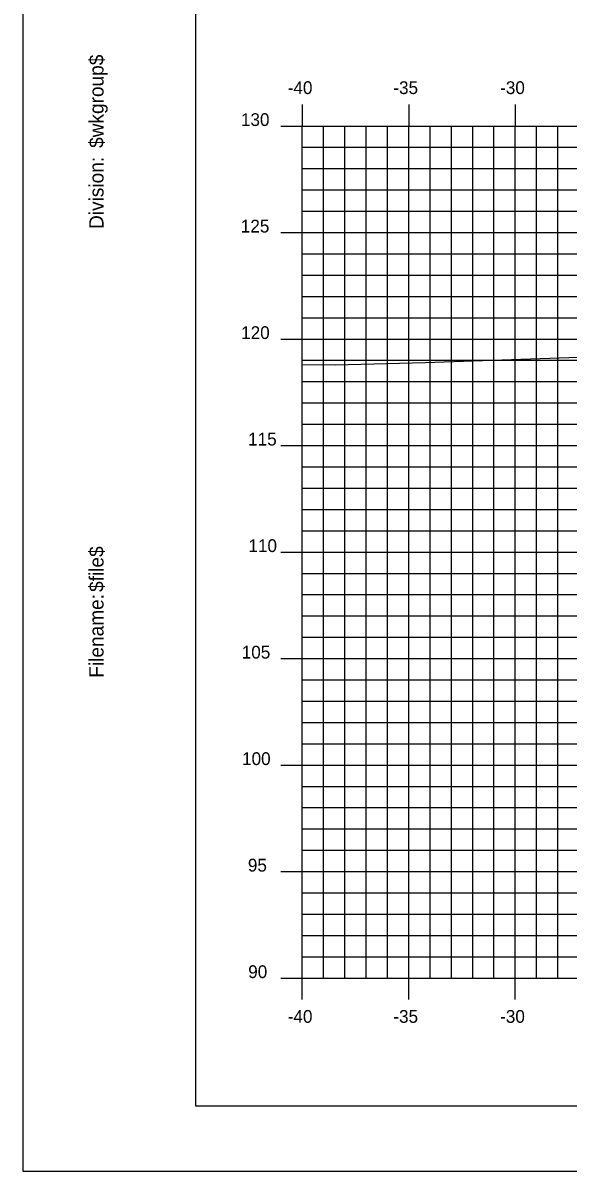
# Model space of a CAD drawing. Extents: x 850598 to 870284, y 366541 to 366651.
# Drawn here: x 854367.7 to 854393.2, y 366541.2 to 366595.1 of the extents above; entities that cross this region are included whole.
import ezdxf

# ---------------------------------------------------------------- set-up
doc = ezdxf.new("R2010")
doc.units = 0
for name, color, linetype in [('BORDER', 7, 'Continuous'), ('H_V ANNOTATION', 7, 'Continuous'), ('MAJOR', 7, 'Continuous'), ('MINOR', 7, 'Continuous'), ('PLOT BOUNDARY', 7, 'Continuous'), ('S_Roadway_Centerline', 7, 'Continuous')]:
    doc.layers.add(name, color=color, linetype=linetype)

msp = doc.modelspace()

# ---------------------------------------------------------------- linework, layer by layer
at = {"layer": 'BORDER'}
for p, q in [((854375.758, 366649.225), (854375.758, 366544.225)), ((854375.758, 366544.225), (854535.758, 366544.225))]:
    msp.add_line(p, q, dxfattribs=at)
at = {"layer": 'MAJOR'}
for p, q in [((854380.758, 366591.227), (854380.758, 366590.225)), ((854380.758, 366591.227), (854380.758, 366590.225)), ((854385.758, 366591.227), (854385.758, 366590.225)), ((854385.758, 366591.227), (854385.758, 366590.225)), ((854390.758, 366591.227), (854390.758, 366590.225)), ((854390.758, 366591.227), (854390.758, 366590.225)), ((854379.756, 366590.225), (854380.758, 366590.225)), ((854379.756, 366590.225), (854380.758, 366590.225)), ((854380.758, 366590.225), (854520.758, 366590.225)), ((854380.758, 366550.225), (854380.758, 366590.225)), ((854380.758, 366550.225), (854380.758, 366590.225)), ((854380.758, 366590.225), (854520.758, 366590.225)), ((854380.758, 366590.225), (854520.758, 366590.225)), ((854380.758, 366550.225), (854380.758, 366590.225)), ((854380.758, 366550.225), (854380.758, 366590.225)), ((854380.758, 366590.225), (854520.758, 366590.225)), ((854385.758, 366550.225), (854385.758, 366590.225)), ((854385.758, 366550.225), (854385.758, 366590.225)), ((854390.758, 366550.225), (854390.758, 366590.225)), ((854390.758, 366550.225), (854390.758, 366590.225)), ((854379.756, 366585.225), (854380.758, 366585.225)), ((854379.756, 366585.225), (854380.758, 366585.225)), ((854380.758, 366585.225), (854520.758, 366585.225)), ((854380.758, 366585.225), (854520.758, 366585.225)), ((854379.756, 366580.225), (854380.758, 366580.225)), ((854379.756, 366580.225), (854380.758, 366580.225)), ((854380.758, 366580.225), (854520.758, 366580.225)), ((854380.758, 366580.225), (854520.758, 366580.225)), ((854379.756, 366575.225), (854380.758, 366575.225)), ((854379.756, 366575.225), (854380.758, 366575.225)), ((854380.758, 366575.225), (854520.758, 366575.225)), ((854380.758, 366575.225), (854520.758, 366575.225)), ((854379.756, 366570.225), (854380.758, 366570.225)), ((854379.756, 366570.225), (854380.758, 366570.225)), ((854380.758, 366570.225), (854520.758, 366570.225)), ((854380.758, 366570.225), (854520.758, 366570.225)), ((854379.756, 366565.225), (854380.758, 366565.225)), ((854379.756, 366565.225), (854380.758, 366565.225)), ((854380.758, 366565.225), (854520.758, 366565.225)), ((854380.758, 366565.225), (854520.758, 366565.225)), ((854379.756, 366560.225), (854380.758, 366560.225)), ((854379.756, 366560.225), (854380.758, 366560.225)), ((854380.758, 366560.225), (854520.758, 366560.225)), ((854380.758, 366560.225), (854520.758, 366560.225)), ((854379.756, 366555.225), (854380.758, 366555.225)), ((854379.756, 366555.225), (854380.758, 366555.225)), ((854380.758, 366555.225), (854520.758, 366555.225)), ((854380.758, 366555.225), (854520.758, 366555.225)), ((854379.756, 366550.225), (854380.758, 366550.225)), ((854379.756, 366550.225), (854380.758, 366550.225)), ((854380.758, 366550.225), (854520.758, 366550.225)), ((854380.758, 366550.225), (854520.758, 366550.225)), ((854380.758, 366549.223), (854380.758, 366550.225)), ((854380.758, 366550.225), (854520.758, 366550.225)), ((854380.758, 366550.225), (854520.758, 366550.225)), ((854380.758, 366549.223), (854380.758, 366550.225)), ((854385.758, 366549.223), (854385.758, 366550.225)), ((854385.758, 366549.223), (854385.758, 366550.225)), ((854390.758, 366549.223), (854390.758, 366550.225)), ((854390.758, 366549.223), (854390.758, 366550.225))]:
    msp.add_line(p, q, dxfattribs=at)
at = {"layer": 'MINOR'}
for p, q in [((854381.758, 366550.225), (854381.758, 366590.225)), ((854381.758, 366550.225), (854381.758, 366590.225)), ((854382.758, 366550.225), (854382.758, 366590.225)), ((854382.758, 366550.225), (854382.758, 366590.225)), ((854383.758, 366550.225), (854383.758, 366590.225)), ((854383.758, 366550.225), (854383.758, 366590.225)), ((854384.758, 366550.225), (854384.758, 366590.225)), ((854384.758, 366550.225), (854384.758, 366590.225)), ((854386.758, 366550.225), (854386.758, 366590.225)), ((854386.758, 366550.225), (854386.758, 366590.225)), ((854387.758, 366550.225), (854387.758, 366590.225)), ((854387.758, 366550.225), (854387.758, 366590.225)), ((854388.758, 366550.225), (854388.758, 366590.225)), ((854388.758, 366550.225), (854388.758, 366590.225)), ((854389.758, 366550.225), (854389.758, 366590.225)), ((854389.758, 366550.225), (854389.758, 366590.225)), ((854391.758, 366550.225), (854391.758, 366590.225)), ((854391.758, 366550.225), (854391.758, 366590.225)), ((854392.758, 366550.225), (854392.758, 366590.225)), ((854392.758, 366550.225), (854392.758, 366590.225)), ((854380.758, 366589.225), (854520.758, 366589.225)), ((854380.758, 366589.225), (854381.76, 366589.225)), ((854380.758, 366589.225), (854520.758, 366589.225)), ((854380.758, 366589.225), (854381.76, 366589.225)), ((854380.758, 366588.225), (854520.758, 366588.225)), ((854380.758, 366588.225), (854381.76, 366588.225)), ((854380.758, 366588.225), (854520.758, 366588.225)), ((854380.758, 366588.225), (854381.76, 366588.225)), ((854380.758, 366587.225), (854520.758, 366587.225)), ((854380.758, 366587.225), (854381.76, 366587.225)), ((854380.758, 366587.225), (854520.758, 366587.225)), ((854380.758, 366587.225), (854381.76, 366587.225)), ((854380.758, 366586.225), (854520.758, 366586.225)), ((854380.758, 366586.225), (854381.76, 366586.225)), ((854380.758, 366586.225), (854520.758, 366586.225)), ((854380.758, 366586.225), (854381.76, 366586.225)), ((854380.758, 366584.225), (854520.758, 366584.225)), ((854380.758, 366584.225), (854381.76, 366584.225)), ((854380.758, 366584.225), (854520.758, 366584.225)), ((854380.758, 366584.225), (854381.76, 366584.225)), ((854380.758, 366583.225), (854520.758, 366583.225)), ((854380.758, 366583.225), (854381.76, 366583.225)), ((854380.758, 366583.225), (854520.758, 366583.225)), ((854380.758, 366583.225), (854381.76, 366583.225)), ((854380.758, 366582.225), (854520.758, 366582.225)), ((854380.758, 366582.225), (854381.76, 366582.225)), ((854380.758, 366582.225), (854520.758, 366582.225)), ((854380.758, 366582.225), (854381.76, 366582.225)), ((854380.758, 366581.225), (854520.758, 366581.225)), ((854380.758, 366581.225), (854381.76, 366581.225)), ((854380.758, 366581.225), (854520.758, 366581.225)), ((854380.758, 366581.225), (854381.76, 366581.225)), ((854380.758, 366579.225), (854520.758, 366579.225)), ((854380.758, 366579.225), (854381.76, 366579.225)), ((854380.758, 366579.225), (854520.758, 366579.225)), ((854380.758, 366579.225), (854381.76, 366579.225)), ((854380.758, 366578.225), (854520.758, 366578.225)), ((854380.758, 366578.225), (854381.76, 366578.225)), ((854380.758, 366578.225), (854520.758, 366578.225)), ((854380.758, 366578.225), (854381.76, 366578.225)), ((854380.758, 366577.225), (854520.758, 366577.225)), ((854380.758, 366577.225), (854381.76, 366577.225)), ((854380.758, 366577.225), (854520.758, 366577.225)), ((854380.758, 366577.225), (854381.76, 366577.225)), ((854380.758, 366576.225), (854520.758, 366576.225)), ((854380.758, 366576.225), (854381.76, 366576.225)), ((854380.758, 366576.225), (854520.758, 366576.225)), ((854380.758, 366576.225), (854381.76, 366576.225)), ((854380.758, 366574.225), (854520.758, 366574.225)), ((854380.758, 366574.225), (854381.76, 366574.225)), ((854380.758, 366574.225), (854520.758, 366574.225)), ((854380.758, 366574.225), (854381.76, 366574.225)), ((854380.758, 366573.225), (854520.758, 366573.225)), ((854380.758, 366573.225), (854381.76, 366573.225)), ((854380.758, 366573.225), (854520.758, 366573.225)), ((854380.758, 366573.225), (854381.76, 366573.225)), ((854380.758, 366572.225), (854520.758, 366572.225)), ((854380.758, 366572.225), (854381.76, 366572.225)), ((854380.758, 366572.225), (854520.758, 366572.225)), ((854380.758, 366572.225), (854381.76, 366572.225)), ((854380.758, 366571.225), (854520.758, 366571.225)), ((854380.758, 366571.225), (854381.76, 366571.225)), ((854380.758, 366571.225), (854520.758, 366571.225)), ((854380.758, 366571.225), (854381.76, 366571.225)), ((854380.758, 366569.225), (854520.758, 366569.225)), ((854380.758, 366569.225), (854381.76, 366569.225)), ((854380.758, 366569.225), (854520.758, 366569.225)), ((854380.758, 366569.225), (854381.76, 366569.225)), ((854380.758, 366568.225), (854520.758, 366568.225)), ((854380.758, 366568.225), (854381.76, 366568.225)), ((854380.758, 366568.225), (854520.758, 366568.225)), ((854380.758, 366568.225), (854381.76, 366568.225)), ((854380.758, 366567.225), (854520.758, 366567.225)), ((854380.758, 366567.225), (854381.76, 366567.225)), ((854380.758, 366567.225), (854520.758, 366567.225)), ((854380.758, 366567.225), (854381.76, 366567.225)), ((854380.758, 366566.225), (854520.758, 366566.225)), ((854380.758, 366566.225), (854381.76, 366566.225)), ((854380.758, 366566.225), (854520.758, 366566.225)), ((854380.758, 366566.225), (854381.76, 366566.225)), ((854380.758, 366564.225), (854520.758, 366564.225)), ((854380.758, 366564.225), (854381.76, 366564.225)), ((854380.758, 366564.225), (854520.758, 366564.225)), ((854380.758, 366564.225), (854381.76, 366564.225)), ((854380.758, 366563.225), (854520.758, 366563.225)), ((854380.758, 366563.225), (854381.76, 366563.225)), ((854380.758, 366563.225), (854520.758, 366563.225)), ((854380.758, 366563.225), (854381.76, 366563.225)), ((854380.758, 366562.225), (854520.758, 366562.225)), ((854380.758, 366562.225), (854381.76, 366562.225)), ((854380.758, 366562.225), (854520.758, 366562.225)), ((854380.758, 366562.225), (854381.76, 366562.225)), ((854380.758, 366561.225), (854520.758, 366561.225)), ((854380.758, 366561.225), (854381.76, 366561.225)), ((854380.758, 366561.225), (854520.758, 366561.225)), ((854380.758, 366561.225), (854381.76, 366561.225)), ((854380.758, 366559.225), (854520.758, 366559.225)), ((854380.758, 366559.225), (854381.76, 366559.225)), ((854380.758, 366559.225), (854520.758, 366559.225)), ((854380.758, 366559.225), (854381.76, 366559.225)), ((854380.758, 366558.225), (854520.758, 366558.225)), ((854380.758, 366558.225), (854381.76, 366558.225)), ((854380.758, 366558.225), (854520.758, 366558.225)), ((854380.758, 366558.225), (854381.76, 366558.225)), ((854380.758, 366557.225), (854520.758, 366557.225)), ((854380.758, 366557.225), (854381.76, 366557.225)), ((854380.758, 366557.225), (854520.758, 366557.225)), ((854380.758, 366557.225), (854381.76, 366557.225)), ((854380.758, 366556.225), (854520.758, 366556.225)), ((854380.758, 366556.225), (854381.76, 366556.225)), ((854380.758, 366556.225), (854520.758, 366556.225)), ((854380.758, 366556.225), (854381.76, 366556.225)), ((854380.758, 366554.225), (854520.758, 366554.225)), ((854380.758, 366554.225), (854381.76, 366554.225)), ((854380.758, 366554.225), (854520.758, 366554.225)), ((854380.758, 366554.225), (854381.76, 366554.225)), ((854380.758, 366553.225), (854520.758, 366553.225)), ((854380.758, 366553.225), (854381.76, 366553.225)), ((854380.758, 366553.225), (854520.758, 366553.225)), ((854380.758, 366553.225), (854381.76, 366553.225)), ((854380.758, 366552.225), (854520.758, 366552.225)), ((854380.758, 366552.225), (854381.76, 366552.225)), ((854380.758, 366552.225), (854520.758, 366552.225)), ((854380.758, 366552.225), (854381.76, 366552.225)), ((854380.758, 366551.225), (854520.758, 366551.225)), ((854380.758, 366551.225), (854381.76, 366551.225)), ((854380.758, 366551.225), (854520.758, 366551.225)), ((854380.758, 366551.225), (854381.76, 366551.225))]:
    msp.add_line(p, q, dxfattribs=at)
at = {"layer": 'PLOT BOUNDARY'}
msp.add_lwpolyline([(854367.665, 366541.166), (854537.665, 366541.166), (854537.665, 366651.166), (854367.665, 366651.166)], close=True, dxfattribs=at)
at = {"layer": 'S_Roadway_Centerline'}
msp.add_lwpolyline([(854380.758, 366579.024), (854382.313, 366579.015), (854386.529, 366579.124), (854414.842, 366580.106), (854435.467, 366580.28), (854440.368, 366580.438), (854440.98, 366580.486), (854445.083, 366580.658), (854446.418, 366580.573), (854448.399, 366581.104), (854451.486, 366582.031), (854452.45, 366582.336), (854453.513, 366582.694), (854462.157, 366583.084), (854468.461, 366583.332), (854476.624, 366583.005), (854482.323, 366582.689), (854483.12, 366582.712), (854484.412, 366582.636), (854486.59, 366581.935), (854487.826, 366581.607), (854500.471, 366572.526), (854508.957, 366566.366), (854520.758, 366559.496)], dxfattribs=at)

# ---------------------------------------------------------------- texts
at = {"layer": 'BORDER'}
for s, p in [('$wkgroup$', (854371.443, 366589.195)), ('Division:', (854371.443, 366585.391)), ('$file$', (854371.443, 366568.351)), ('Filename:', (854371.443, 366564.324))]:
    msp.add_text(s, height=0.6696, rotation=90, dxfattribs=at).set_placement(p)
at = {"layer": 'H_V ANNOTATION'}
for s, p in [('-40', (854380.084, 366591.725)), ('-35', (854385.038, 366591.725)), ('-30', (854390.046, 366591.725)), ('130', (854377.888, 366590.225)), ('125', (854377.883, 366585.225)), ('120', (854377.899, 366580.225)), ('115', (854378.225, 366575.225)), ('110', (854378.241, 366570.225)), ('105', (854377.926, 366565.225)), ('100', (854377.942, 366560.225)), ('95', (854378.214, 366555.225)), ('90', (854378.23, 366550.225)), ('-40', (854380.084, 366548.125)), ('-35', (854385.038, 366548.125)), ('-30', (854390.046, 366548.125))]:
    msp.add_text(s, height=0.6, dxfattribs=at).set_placement(p)

doc.saveas('drawing.dxf')
